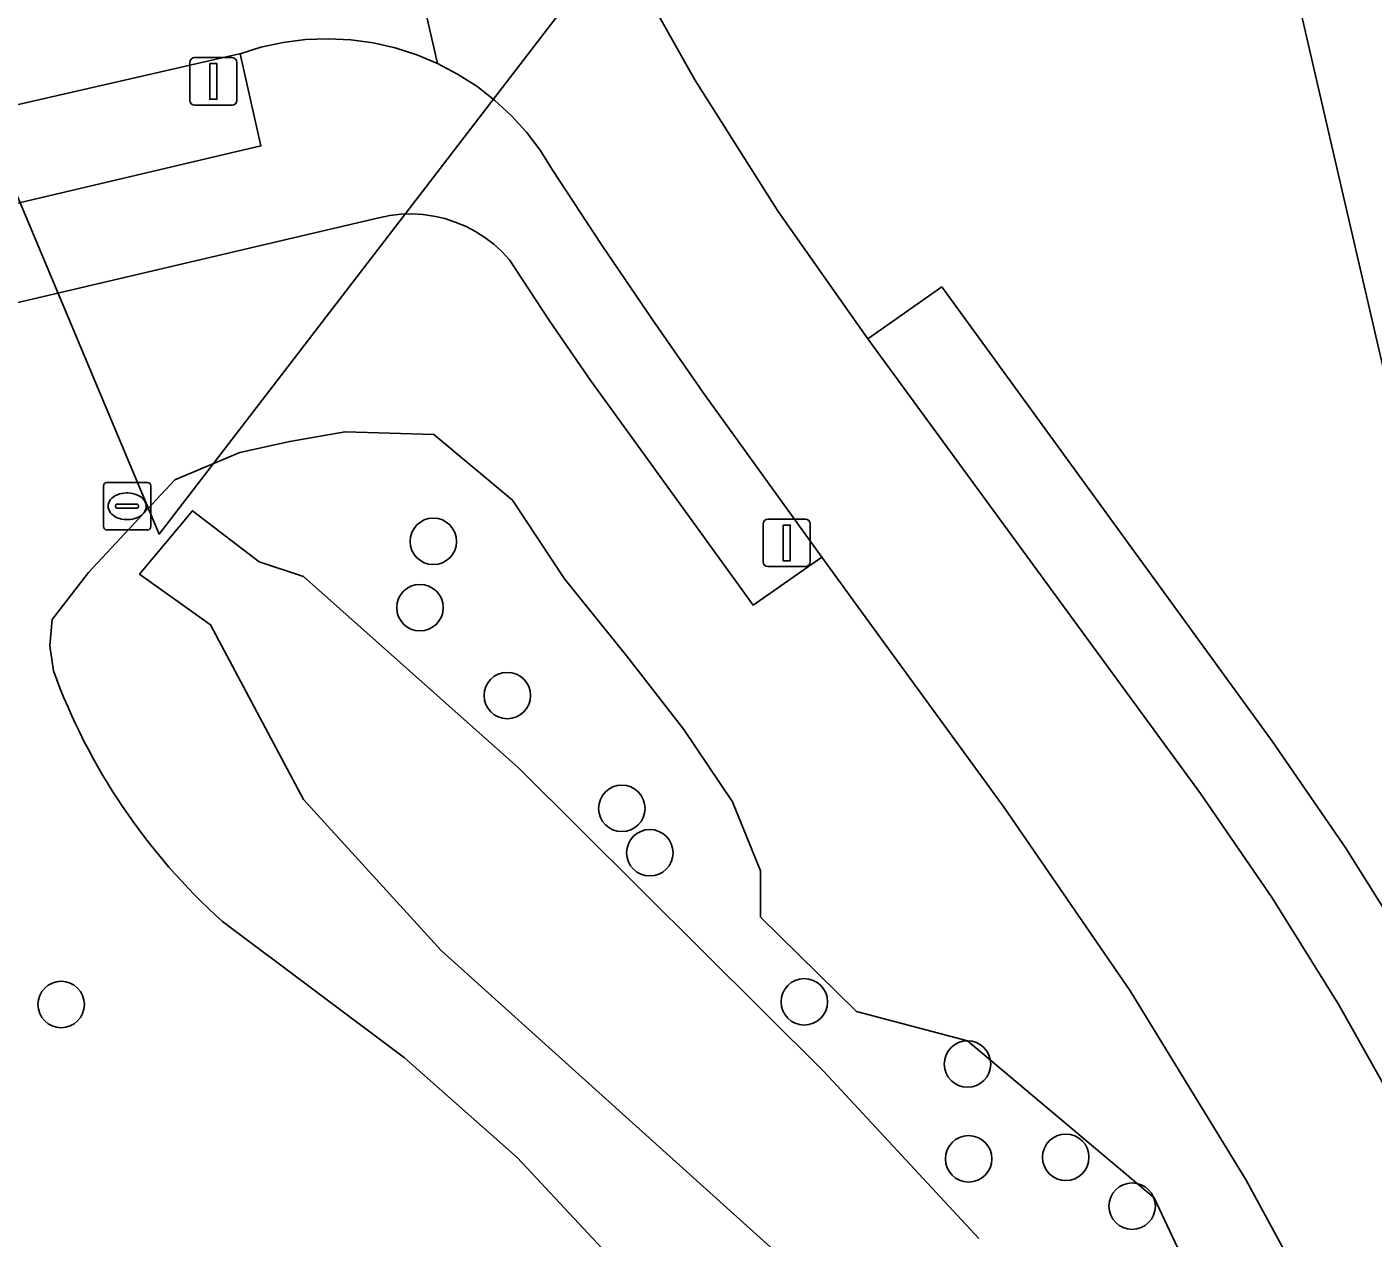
# Model space of a CAD drawing. Extents: x 156412 to 157779, y 382335 to 383768.
# Drawn here: x 157349.85 to 157378.18, y 383028.72 to 383054.22 of the extents above; entities that cross this region are included whole.
import ezdxf

# ---------------------------------------------------------------- set-up
doc = ezdxf.new("R2010")
doc.units = 0
for name, color, linetype in [('IMGEO_Berm_groen', 7, 'Continuous'), ('IMGEO_Boom', 7, 'Continuous'), ('IMGEO_Duiker', 7, 'Continuous'), ('IMGEO_Fietspad_gesloten', 7, 'Continuous'), ('IMGEO_Groenvoorziening', 7, 'Continuous'), ('IMGEO_Lichtmast', 7, 'Continuous'), ('IMGEO_Muur', 7, 'Continuous'), ('IMGEO_Oever', 7, 'Continuous'), ('IMGEO_Rijbaan_lokaal_gesloten', 7, 'Continuous'), ('IMGEO_Rioolput', 7, 'Continuous'), ('IMGEO_Voetpad_open', 7, 'Continuous'), ('IMGEO_Waterloop', 7, 'Continuous')]:
    doc.layers.add(name, color=color, linetype=linetype)

msp = doc.modelspace()

# ---------------------------------------------------------------- linework, layer by layer
at = {"layer": 'IMGEO_Berm_groen'}
for points in [[(157359.416, 383065.618), (157360.365, 383061.451), (157360.878, 383059.577), (157361.192, 383058.689), (157361.525, 383057.745), (157362.303, 383055.965), (157363.909, 383053.107), (157365.659, 383050.334), (157367.548, 383047.654), (157369.106, 383048.747), (157376.059, 383039.183), (157377.614, 383036.932), (157379.065, 383034.612), (157380.409, 383032.228), (157383.739, 383026.078)], [(157381.255, 383034.608), (157380.785, 383036.633), (157379.902, 383040.436), (157379.289, 383043.14), (157378.795, 383045.317), (157377.511, 383050.863), (157376.541, 383055.054)], [(157347.155, 383049.918), (157354.774, 383051.714), (157354.335, 383053.656), (157354.32, 383053.651), (157335.541, 383049.353), (157265.273, 383033.081)]]:
    msp.add_lwpolyline(points, dxfattribs=at)
at = {"layer": 'IMGEO_Boom'}
for centre in [(157358.403, 383043.388), (157358.121, 383041.993), (157359.96, 383040.142), (157362.37, 383037.767), (157362.96, 383036.833), (157350.57, 383033.639), (157366.211, 383033.694), (157369.647, 383032.385), (157369.671, 383030.39), (157371.715, 383030.421), (157373.114, 383029.392)]:
    msp.add_circle(centre, 0.489, dxfattribs=at)
at = {"layer": 'IMGEO_Duiker'}
msp.add_lwpolyline([(157331.424, 383090.956), (157339.687, 383074.398), (157352.629, 383043.538), (157399.811, 383104.95), (157401.879, 383105.374), (157402.531, 383105.507)], dxfattribs=at)
at = {"layer": 'IMGEO_Fietspad_gesloten'}
for points in [[(157365.659, 383050.334), (157363.909, 383053.107), (157362.303, 383055.965), (157361.525, 383057.745), (157361.192, 383058.689), (157360.878, 383059.577), (157360.365, 383061.451), (157359.416, 383065.618)], [(157355.868, 383064.869), (157356.771, 383060.844), (157356.888, 383060.426), (157358.494, 383053.449), (157358.915, 383053.227), (157359.316, 383052.969), (157359.352, 383052.942), (157359.692, 383052.678), (157360.042, 383052.354), (157360.362, 383052.002), (157360.651, 383051.623), (157360.905, 383051.22), (157361.952, 383049.624), (157363.021, 383048.043), (157364.113, 383046.478), (157366.579, 383043.055), (157367.572, 383041.694), (157370.42, 383037.788), (157373.068, 383033.929), (157375.512, 383029.938), (157377.747, 383025.826)], [(157335.541, 383049.353), (157354.32, 383053.651), (157354.335, 383053.656), (157354.775, 383053.792), (157355.24, 383053.893), (157355.713, 383053.953), (157356.189, 383053.971), (157356.665, 383053.948), (157357.137, 383053.884), (157357.601, 383053.779), (157358.055, 383053.633), (157358.494, 383053.449), (157356.888, 383060.426)], [(157420.141, 382952.287), (157419.294, 382954.131), (157416.899, 382959.691), (157415.304, 382963.059), (157414.308, 382965.162), (157411.524, 382970.538), (157409.617, 382974.191), (157408.695, 382975.96), (157407.763, 382977.722), (157406.819, 382979.479), (157401.257, 382989.75), (157392.096, 383006.666), (157387.565, 383015.046), (157381.962, 383025.409), (157378.771, 383031.31), (157377.467, 383033.628), (157376.06, 383035.886), (157374.553, 383038.078), (157369.557, 383044.908), (157367.548, 383047.654), (157365.659, 383050.334)]]:
    msp.add_lwpolyline(points, dxfattribs=at)
at = {"layer": 'IMGEO_Groenvoorziening'}
for points in [[(157375.512, 383029.938), (157373.068, 383033.929), (157370.42, 383037.788), (157367.572, 383041.694), (157366.579, 383043.055), (157365.137, 383042.048), (157362.62, 383045.52), (157361.721, 383046.767), (157360.849, 383048.033), (157360.006, 383049.318), (157359.847, 383049.489), (157359.673, 383049.646), (157359.487, 383049.788), (157359.29, 383049.913), (157359.082, 383050.021), (157358.866, 383050.111), (157358.644, 383050.183), (157358.481, 383050.22), (157358.416, 383050.235), (157358.184, 383050.268), (157357.95, 383050.281), (157357.717, 383050.274), (157357.484, 383050.247), (157357.255, 383050.201), (157356.269, 383049.971), (157347.888, 383048.006)], [(157350.408, 383040.66), (157350.327, 383041.188), (157350.381, 383041.742), (157351.147, 383042.73), (157352.962, 383044.681), (157354.328, 383045.262), (157355.38, 383045.492), (157356.544, 383045.698), (157358.411, 383045.636), (157360.07, 383044.255), (157361.167, 383042.599), (157362.475, 383040.969), (157363.679, 383039.426), (157364.697, 383037.907), (157365.29, 383036.452), (157365.29, 383035.479), (157367.312, 383033.494), (157369.647, 383032.871), (157373.574, 383029.565), (157375.441, 383025.596), (157376.848, 383019.639)], [(157385.232, 382957.001), (157381.8, 382968.837), (157378.642, 382980.239), (157376.44, 382987.04), (157373.383, 382996.915), (157372.559, 382999.871), (157372.212, 383001.328), (157369.197, 383014.231), (157367.663, 383019.352), (157366.573, 383021.743), (157365.224, 383024.661), (157363.46, 383026.894), (157360.169, 383030.417), (157357.797, 383032.517), (157353.965, 383035.384)], [(157397.468, 382928.889), (157412.935, 382936.433), (157414.196, 382937.034), (157414.688, 382937.268), (157416.517, 382938.166), (157415.43, 382943.935), (157415.249, 382949.974), (157414.156, 382952.404), (157412.235, 382956.803), (157410.198, 382961.149), (157408.048, 382965.441), (157403.99, 382973.342), (157405.666, 382974.19), (157399.525, 382985.548), (157395.305, 382993.354), (157385.01, 383012.394), (157379.639, 383022.327), (157377.747, 383025.826), (157375.512, 383029.938)]]:
    msp.add_lwpolyline(points, dxfattribs=at)
msp.add_arc((157362.791, 383045.172), 13.18, 200.0182, 227.9563, dxfattribs=at)
at = {"layer": 'IMGEO_Lichtmast'}
for p, q in [((157353.277, 383052.673), (157353.277, 383053.473)), ((157353.277, 383053.473), (157353.277, 383052.673)), ((157353.377, 383053.573), (157354.167, 383053.573)), ((157354.167, 383053.573), (157353.377, 383053.573)), ((157354.267, 383053.473), (157354.267, 383052.673)), ((157354.267, 383052.673), (157354.267, 383053.473)), ((157354.167, 383052.573), (157353.377, 383052.573)), ((157353.377, 383052.573), (157354.167, 383052.573)), ((157365.346, 383042.956), (157365.346, 383043.756)), ((157365.346, 383043.756), (157365.346, 383042.956)), ((157365.446, 383043.856), (157366.236, 383043.856)), ((157366.236, 383043.856), (157365.446, 383043.856)), ((157366.336, 383043.756), (157366.336, 383042.956)), ((157366.336, 383042.956), (157366.336, 383043.756)), ((157366.236, 383042.856), (157365.446, 383042.856)), ((157365.446, 383042.856), (157366.236, 383042.856))]:
    msp.add_line(p, q, dxfattribs=at)
for points in [[(157353.697, 383053.448), (157353.847, 383053.448), (157353.847, 383052.698), (157353.697, 383052.698), (157353.697, 383053.448)], [(157365.766, 383043.731), (157365.916, 383043.731), (157365.916, 383042.981), (157365.766, 383042.981), (157365.766, 383043.731)]]:
    msp.add_lwpolyline(points, dxfattribs=at)
for centre, start, end in [((157353.377, 383053.473), 90, 180), ((157353.377, 383053.473), 90, 180), ((157354.167, 383053.473), 0, 90), ((157354.167, 383053.473), 360, 90), ((157353.377, 383052.673), 180, 270), ((157353.377, 383052.673), 180, 270), ((157354.167, 383052.673), 270, 0), ((157354.167, 383052.673), 270, 0), ((157365.446, 383043.756), 90, 180), ((157365.446, 383043.756), 90, 180), ((157366.236, 383043.756), 0, 90), ((157366.236, 383043.756), 360, 90), ((157365.446, 383042.956), 180, 270), ((157365.446, 383042.956), 180, 270), ((157366.236, 383042.956), 270, 0), ((157366.236, 383042.956), 270, 0)]:
    msp.add_arc(centre, 0.1, start, end, dxfattribs=at)
at = {"layer": 'IMGEO_Muur'}
msp.add_lwpolyline([(157354.74, 383042.955), (157353.332, 383044.034), (157352.221, 383042.697), (157353.709, 383041.628)], dxfattribs=at)
at = {"layer": 'IMGEO_Oever'}
for points in [[(157376.848, 383019.639), (157375.441, 383025.596), (157373.574, 383029.565), (157369.647, 383032.871), (157367.312, 383033.494), (157365.29, 383035.479), (157365.29, 383036.452), (157364.697, 383037.907), (157363.679, 383039.426), (157362.475, 383040.969), (157361.167, 383042.599), (157360.07, 383044.255), (157358.411, 383045.636), (157356.544, 383045.698), (157355.38, 383045.492), (157354.328, 383045.262), (157352.962, 383044.681), (157351.147, 383042.73), (157350.381, 383041.742), (157350.327, 383041.188), (157350.408, 383040.66)], [(157365.642, 383028.404), (157361.888, 383031.788), (157358.571, 383034.778), (157355.67, 383037.957), (157353.709, 383041.628), (157352.221, 383042.697), (157353.332, 383044.034), (157354.74, 383042.955), (157355.673, 383042.65), (157360.196, 383038.619), (157366.627, 383032.219), (157369.888, 383028.711)], [(157353.965, 383035.384), (157357.797, 383032.517), (157360.169, 383030.417), (157363.46, 383026.894), (157365.224, 383024.661), (157366.573, 383021.743), (157367.663, 383019.352), (157369.197, 383014.231), (157372.212, 383001.328), (157372.559, 382999.871), (157373.383, 382996.915), (157376.44, 382987.04), (157378.642, 382980.239), (157381.8, 382968.837), (157385.232, 382957.001), (157389.753, 382942.176), (157390.855, 382938.345), (157391.556, 382935.583), (157392.075, 382933.985), (157392.792, 382932.634), (157393.546, 382931.924)]]:
    msp.add_lwpolyline(points, dxfattribs=at)
msp.add_arc((157362.791, 383045.172), 13.18, 200.0182, 227.9563, dxfattribs=at)
at = {"layer": 'IMGEO_Rijbaan_lokaal_gesloten'}
msp.add_lwpolyline([(157376.541, 383055.054), (157377.511, 383050.863), (157378.795, 383045.317), (157379.289, 383043.14), (157379.902, 383040.436), (157380.785, 383036.633), (157381.255, 383034.608)], dxfattribs=at)
at = {"layer": 'IMGEO_Rioolput'}
for p, q in [((157351.457, 383043.702), (157351.457, 383044.554)), ((157351.532, 383044.628), (157352.384, 383044.628)), ((157352.458, 383044.554), (157352.458, 383043.702)), ((157351.945, 383044.408), (157351.97, 383044.408)), ((157351.716, 383044.122), (157351.716, 383044.134)), ((157352.154, 383044.085), (157351.756, 383044.085)), ((157351.759, 383044.171), (157352.157, 383044.171)), ((157352.2, 383044.134), (157352.2, 383044.122)), ((157351.968, 383043.848), (157351.943, 383043.848)), ((157352.384, 383043.628), (157351.532, 383043.628))]:
    msp.add_line(p, q, dxfattribs=at)
for points in [[(157351.457, 383043.702), (157351.457, 383044.554)], [(157351.532, 383044.628), (157352.384, 383044.628)], [(157352.458, 383044.554), (157352.458, 383043.702)], [(157352.384, 383043.628), (157351.532, 383043.628)]]:
    msp.add_lwpolyline(points, dxfattribs=at)
for centre, radius, start, end in [((157351.534, 383044.552), 0.0765, 91.552, 178.448), ((157351.534, 383044.552), 0.0765, 91.552, 178.448), ((157352.382, 383044.552), 0.0765, 1.552, 88.448), ((157352.382, 383044.552), 0.0765, 1.552, 88.448), ((157351.756, 383044.131), 0.0403, 85.8775, 175.7526), ((157351.753, 383044.121), 0.0366, 178.938, 274.7102), ((157352.157, 383044.128), 0.043, 264.8664, 352.4533), ((157352.161, 383044.133), 0.0386, 1.7309, 96.639), ((157351.534, 383043.704), 0.0765, 181.552, 268.448), ((157351.534, 383043.704), 0.0765, 181.552, 268.448), ((157352.382, 383043.704), 0.0765, 271.552, 358.448), ((157352.382, 383043.704), 0.0765, 271.552, 358.448)]:
    msp.add_arc(centre, radius, start, end, dxfattribs=at)
for centre, major_axis, ratio, start_param, end_param in [((157351.944, 383044.128), (-0.387, 0.002), 0.722429, 4.712389, 7.853982), ((157351.969, 383044.128), (-0.39, 0.002), 0.717154, 1.570796, 4.712389)]:
    msp.add_ellipse(centre, major_axis=major_axis, ratio=ratio, start_param=start_param, end_param=end_param, dxfattribs=at)
at = {"layer": 'IMGEO_Voetpad_open'}
for points in [[(157356.269, 383049.971), (157357.255, 383050.201), (157357.484, 383050.247), (157357.717, 383050.274), (157357.95, 383050.281), (157358.184, 383050.268), (157358.416, 383050.235), (157358.481, 383050.22), (157358.644, 383050.183), (157358.866, 383050.111), (157359.082, 383050.021), (157359.29, 383049.913), (157359.487, 383049.788), (157359.673, 383049.646), (157359.847, 383049.489), (157360.006, 383049.318), (157360.849, 383048.033), (157361.721, 383046.767), (157362.62, 383045.52), (157365.137, 383042.048), (157366.579, 383043.055), (157364.113, 383046.478), (157363.021, 383048.043), (157361.952, 383049.624), (157360.905, 383051.22), (157360.651, 383051.623), (157360.362, 383052.002), (157360.042, 383052.354), (157359.692, 383052.678), (157359.352, 383052.942), (157359.316, 383052.969), (157358.915, 383053.227), (157358.494, 383053.449), (157358.055, 383053.633), (157357.601, 383053.779), (157357.137, 383053.884), (157356.665, 383053.948), (157356.189, 383053.971), (157355.713, 383053.953), (157355.24, 383053.893), (157354.775, 383053.792), (157354.335, 383053.656), (157354.774, 383051.714), (157347.155, 383049.918)], [(157264.597, 383028.749), (157282.002, 383032.823), (157290.009, 383034.697), (157347.888, 383048.006), (157356.269, 383049.971)], [(157383.739, 383026.078), (157380.409, 383032.228), (157379.065, 383034.612), (157377.614, 383036.932), (157376.059, 383039.183), (157369.106, 383048.747), (157367.548, 383047.654), (157369.557, 383044.908), (157374.553, 383038.078), (157376.06, 383035.886), (157377.467, 383033.628), (157378.771, 383031.31), (157381.962, 383025.409)]]:
    msp.add_lwpolyline(points, dxfattribs=at)
at = {"layer": 'IMGEO_Waterloop'}
msp.add_lwpolyline([(157369.888, 383028.711), (157366.627, 383032.219), (157360.196, 383038.619), (157355.673, 383042.65), (157354.74, 383042.955), (157353.332, 383044.034), (157352.221, 383042.697), (157353.709, 383041.628), (157355.67, 383037.957), (157358.571, 383034.778), (157361.888, 383031.788), (157365.642, 383028.404)], dxfattribs=at)

doc.saveas('drawing.dxf')
